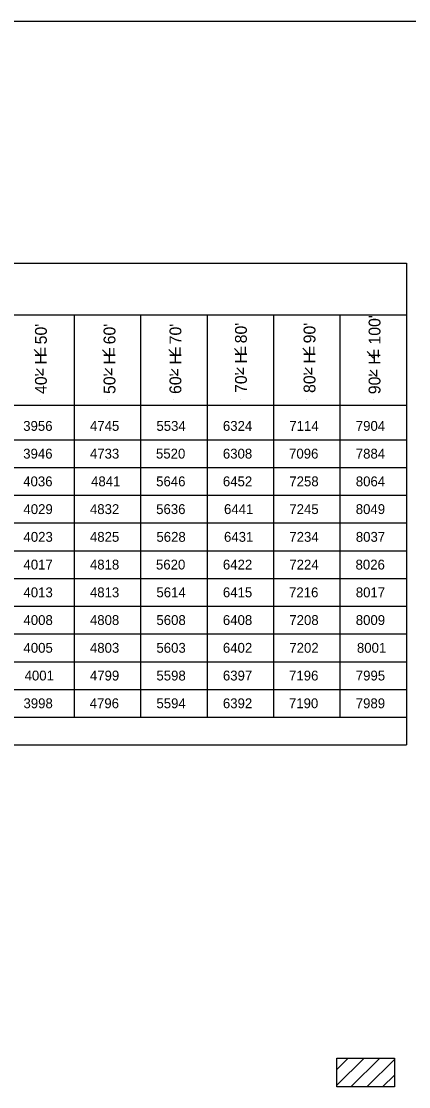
# Model space of a CAD drawing. Extents: x -22562 to -18409, y 3991 to 7171.
# Drawn here: x -19825.5 to -19721.6, y 5472.9 to 5758.4 of the extents above; entities that cross this region are included whole.
import ezdxf

# ---------------------------------------------------------------- set-up
doc = ezdxf.new("R2010")
doc.units = 0
for name, color, linetype in [('1', 7, 'Continuous'), ('2', 7, 'Continuous'), ('4', 7, 'Continuous')]:
    doc.layers.add(name, color=color, linetype=linetype)

msp = doc.modelspace()

# ---------------------------------------------------------------- linework, layer by layer
at = {"layer": '1'}
for p, q in [((-19820.33, 5668.68), (-19822.05, 5670.45)), ((-19801.94, 5668.53), (-19803.66, 5670.3)), ((-19784.16, 5668.68), (-19785.88, 5670.45)), ((-19766.64, 5668.88), (-19768.36, 5670.65)), ((-19748.28, 5668.99), (-19750, 5670.76)), ((-19731.05, 5668.07), (-19732.77, 5669.84)), ((-19819.7, 5663.46), (-19821.42, 5665.23)), ((-19819.64, 5663.51), (-19819.64, 5665.26)), ((-19801.24, 5663.54), (-19802.96, 5665.31)), ((-19801.18, 5663.55), (-19801.18, 5665.3)), ((-19783.53, 5663.39), (-19785.25, 5665.16)), ((-19783.47, 5663.44), (-19783.47, 5665.19)), ((-19766.01, 5663.77), (-19767.73, 5665.54)), ((-19765.91, 5663.75), (-19765.91, 5665.5)), ((-19747.66, 5663.74), (-19749.38, 5665.51)), ((-19747.56, 5663.75), (-19747.56, 5665.5)), ((-19730.27, 5663.14), (-19731.99, 5664.91)), ((-19730.14, 5663.2), (-19730.14, 5664.95)), ((-19820.21, 5656.99), (-19820.21, 5656.99)), ((-19802.39, 5656.99), (-19802.39, 5656.99)), ((-19784.58, 5656.99), (-19784.58, 5656.99)), ((-19766.76, 5656.99), (-19766.76, 5656.99)), ((-19748.94, 5656.99), (-19748.94, 5656.99)), ((-19731.12, 5656.99), (-19731.12, 5656.99)), ((-19820.21, 5655.53), (-19820.21, 5655.53)), ((-19802.39, 5655.53), (-19802.39, 5655.53)), ((-19784.58, 5655.53), (-19784.58, 5655.53)), ((-19766.76, 5655.53), (-19766.76, 5655.53)), ((-19748.94, 5655.53), (-19748.94, 5655.53)), ((-19731.13, 5655.53), (-19731.13, 5655.53)), ((-19731.13, 5655.53), (-19731.13, 5655.53)), ((-19820.21, 5642.51), (-19820.21, 5642.51)), ((-19802.39, 5642.51), (-19802.39, 5642.51)), ((-19784.58, 5642.51), (-19784.58, 5642.51)), ((-19766.76, 5642.51), (-19766.76, 5642.51)), ((-19748.95, 5642.51), (-19748.95, 5642.51)), ((-19731.13, 5642.51), (-19731.13, 5642.51)), ((-19820.21, 5635.08), (-19820.21, 5635.08)), ((-19802.39, 5635.08), (-19802.39, 5635.08)), ((-19784.58, 5635.08), (-19784.58, 5635.08)), ((-19766.76, 5635.08), (-19766.76, 5635.08)), ((-19748.95, 5635.08), (-19748.95, 5635.08)), ((-19731.13, 5635.08), (-19731.13, 5635.08)), ((-19820.21, 5627.65), (-19820.21, 5627.65)), ((-19802.39, 5627.65), (-19802.39, 5627.65)), ((-19784.58, 5627.65), (-19784.58, 5627.65)), ((-19766.76, 5627.65), (-19766.76, 5627.65)), ((-19748.95, 5627.65), (-19748.95, 5627.65)), ((-19731.13, 5627.65), (-19731.13, 5627.65)), ((-19820.21, 5620.21), (-19820.21, 5620.21)), ((-19802.39, 5620.21), (-19802.39, 5620.21)), ((-19784.58, 5620.21), (-19784.58, 5620.21)), ((-19766.76, 5620.21), (-19766.76, 5620.21)), ((-19748.95, 5620.21), (-19748.95, 5620.21)), ((-19731.13, 5620.21), (-19731.13, 5620.21)), ((-19820.21, 5612.78), (-19820.21, 5612.78)), ((-19802.39, 5612.78), (-19802.39, 5612.78)), ((-19784.58, 5612.78), (-19784.58, 5612.78)), ((-19766.76, 5612.78), (-19766.76, 5612.78)), ((-19748.95, 5612.78), (-19748.95, 5612.78)), ((-19731.13, 5612.78), (-19731.13, 5612.78)), ((-19820.21, 5605.34), (-19820.21, 5605.34)), ((-19802.39, 5605.34), (-19802.39, 5605.34)), ((-19784.58, 5605.34), (-19784.58, 5605.34)), ((-19766.76, 5605.34), (-19766.76, 5605.34)), ((-19748.95, 5605.34), (-19748.95, 5605.34)), ((-19731.13, 5605.34), (-19731.13, 5605.34)), ((-19820.21, 5597.91), (-19820.21, 5597.91)), ((-19802.39, 5597.91), (-19802.39, 5597.91)), ((-19784.58, 5597.91), (-19784.58, 5597.91)), ((-19766.76, 5597.91), (-19766.76, 5597.91)), ((-19748.95, 5597.91), (-19748.95, 5597.91)), ((-19731.13, 5597.91), (-19731.13, 5597.91)), ((-19820.21, 5590.47), (-19820.21, 5590.47)), ((-19802.39, 5590.47), (-19802.39, 5590.47)), ((-19784.58, 5590.47), (-19784.58, 5590.47)), ((-19766.76, 5590.47), (-19766.76, 5590.47)), ((-19748.95, 5590.47), (-19748.95, 5590.47)), ((-19731.13, 5590.47), (-19731.13, 5590.47)), ((-19820.21, 5583.04), (-19820.21, 5583.04)), ((-19802.39, 5583.04), (-19802.39, 5583.04)), ((-19784.58, 5583.04), (-19784.58, 5583.04)), ((-19766.76, 5583.04), (-19766.76, 5583.04)), ((-19748.95, 5583.04), (-19748.95, 5583.04)), ((-19731.13, 5583.04), (-19731.13, 5583.04)), ((-19820.21, 5575.61), (-19820.21, 5575.61)), ((-19802.39, 5575.61), (-19802.39, 5575.61)), ((-19784.58, 5575.61), (-19784.58, 5575.61)), ((-19766.76, 5575.61), (-19766.76, 5575.61)), ((-19748.95, 5575.61), (-19748.95, 5575.61)), ((-19731.13, 5575.61), (-19731.13, 5575.61)), ((-19811.31, 5571.89), (-19811.31, 5571.89)), ((-19793.49, 5571.89), (-19793.49, 5571.89)), ((-19775.67, 5571.89), (-19775.67, 5571.89)), ((-19757.85, 5571.89), (-19757.85, 5571.89)), ((-19740.03, 5571.89), (-19740.03, 5571.89)), ((-19722.22, 5571.89), (-19722.22, 5571.89))]:
    msp.add_line(p, q, dxfattribs=at)
at = {"layer": '2'}
for p, q in [((-20344.85, 5758.37), (-19558.85, 5758.37)), ((-20324.16, 5693.55), (-19722.22, 5693.55)), ((-19722.22, 5693.55), (-19722.22, 5564.46)), ((-20022.17, 5679.72), (-19722.22, 5679.72)), ((-19811.31, 5679.72), (-19811.31, 5571.89)), ((-19793.49, 5679.72), (-19793.49, 5571.89)), ((-19775.67, 5679.72), (-19775.67, 5571.89)), ((-19757.85, 5679.72), (-19757.85, 5571.89)), ((-19740.04, 5679.72), (-19740.04, 5571.89)), ((-19722.22, 5679.72), (-19722.22, 5571.89)), ((-20022.17, 5655.53), (-19722.22, 5655.53)), ((-20022.17, 5646.23), (-19722.22, 5646.23)), ((-20022.17, 5638.8), (-19722.22, 5638.8)), ((-20022.17, 5631.36), (-19722.22, 5631.36)), ((-20022.17, 5623.93), (-19722.22, 5623.93)), ((-20022.17, 5616.49), (-19722.22, 5616.49)), ((-20022.17, 5609.06), (-19722.22, 5609.06)), ((-20022.17, 5601.63), (-19722.22, 5601.63)), ((-20022.17, 5594.19), (-19722.22, 5594.19)), ((-20022.17, 5586.76), (-19722.22, 5586.76)), ((-20022.17, 5579.33), (-19722.22, 5579.33)), ((-20022.17, 5571.89), (-19722.22, 5571.89)), ((-20324.16, 5564.46), (-19722.22, 5564.46)), ((-19740.85, 5477.49), (-19737.85, 5480.49)), ((-19740.85, 5473.24), (-19733.6, 5480.49)), ((-19737.1, 5472.87), (-19729.35, 5480.49)), ((-19732.85, 5472.87), (-19725.47, 5480.12)), ((-19728.6, 5472.87), (-19725.47, 5475.99))]:
    msp.add_line(p, q, dxfattribs=at)
msp.add_lwpolyline([(-19740.85, 5480.49), (-19725.47, 5480.49), (-19725.47, 5472.87), (-19740.85, 5472.87), (-19740.85, 5480.49)], dxfattribs=at)

# ---------------------------------------------------------------- texts
at = {"layer": '1'}
for p in [(-19818.15, 5668.6), (-19799.72, 5668.53), (-19781.97, 5668.71), (-19764.45, 5668.95), (-19746.1, 5668.95), (-19728.85, 5668.1)]:
    msp.add_text('=', height=3.17, rotation=90, dxfattribs=at).set_placement(p)
for s, p in [('3956', (-19824.96, 5648.62)), ('4745', (-19807.07, 5648.62)), ('5534', (-19789.25, 5648.62)), ('6324', (-19771.43, 5648.62)), ('7114', (-19753.62, 5648.62)), ('7904', (-19735.8, 5648.62)), ('3946', (-19824.96, 5641.19)), ('4733', (-19807.07, 5641.19)), ('5520', (-19789.37, 5641.19)), ('6308', (-19771.43, 5641.19)), ('7096', (-19753.69, 5641.19)), ('7884', (-19735.8, 5641.19)), ('4036', (-19824.96, 5633.76)), ('4841', (-19806.77, 5633.76)), ('5646', (-19789.32, 5633.76)), ('6452', (-19771.43, 5633.76)), ('7258', (-19753.62, 5633.76)), ('8064', (-19735.8, 5633.76)), ('4029', (-19824.9, 5626.32)), ('4832', (-19807.07, 5626.32)), ('5636', (-19789.32, 5626.32)), ('6441', (-19771.13, 5626.32)), ('7245', (-19753.62, 5626.32)), ('8049', (-19735.81, 5626.32)), ('4023', (-19824.89, 5618.89)), ('4825', (-19807.07, 5618.89)), ('5628', (-19789.25, 5618.89)), ('6431', (-19771.13, 5618.89)), ('7234', (-19753.62, 5618.89)), ('8037', (-19735.8, 5618.89)), ('4017', (-19824.89, 5611.46)), ('4818', (-19807.07, 5611.46)), ('5620', (-19789.37, 5611.46)), ('6422', (-19771.43, 5611.46)), ('7224', (-19753.62, 5611.46)), ('8026', (-19735.87, 5611.46)), ('4013', (-19824.89, 5604.02)), ('4813', (-19807.07, 5604.02)), ('5614', (-19789.25, 5604.02)), ('6415', (-19771.43, 5604.02)), ('7216', (-19753.69, 5604.02)), ('8017', (-19735.8, 5604.02)), ('4008', (-19824.89, 5596.59)), ('4808', (-19807.07, 5596.59)), ('5608', (-19789.25, 5596.59)), ('6408', (-19771.43, 5596.59)), ('7208', (-19753.62, 5596.59)), ('8009', (-19735.81, 5596.59)), ('4005', (-19824.89, 5589.15)), ('4803', (-19807.07, 5589.15)), ('5603', (-19789.25, 5589.15)), ('6402', (-19771.43, 5589.15)), ('7202', (-19753.62, 5589.15)), ('8001', (-19735.5, 5589.15)), ('4001', (-19824.59, 5581.72)), ('4799', (-19807.08, 5581.72)), ('5598', (-19789.25, 5581.72)), ('6397', (-19771.43, 5581.72)), ('7196', (-19753.69, 5581.72)), ('7995', (-19735.8, 5581.72)), ('3998', (-19824.89, 5574.29)), ('4796', (-19807.14, 5574.29)), ('5594', (-19789.25, 5574.29)), ('6392', (-19771.43, 5574.29)), ('7190', (-19753.73, 5574.29)), ('7989', (-19735.81, 5574.29))]:
    msp.add_text(s, height=2.643, dxfattribs=at).set_placement(p)
at = {"layer": '4'}
for s, p in [("90'  H  100'", (-19729.19, 5658.44)), ("40'  H  50'", (-19818.63, 5658.5)), ("50'  H  60'", (-19800.24, 5658.5)), ("60'  H  70'", (-19782.57, 5658.5)), ("70'  H  80'", (-19765.01, 5658.77)), ("80'  H  90'", (-19746.62, 5658.77))]:
    msp.add_text(s, height=3.1717, rotation=90, dxfattribs=at).set_placement(p)

doc.saveas('drawing.dxf')
